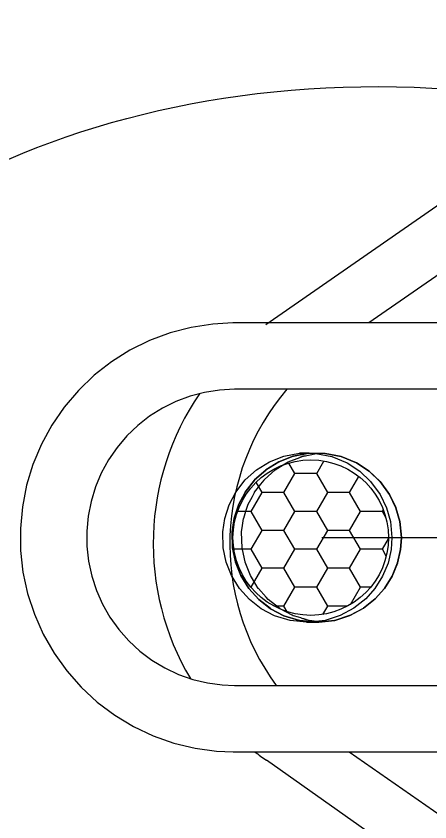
# Model space of a CAD drawing. Extents: x 1312564.2 to 1312581.5, y 1207298.4 to 1207352.6.
# Drawn here: x 1312577.3938 to 1312577.5777, y 1207331.1009 to 1207331.4592 of the extents above; entities that cross this region are included whole.
import ezdxf

# ---------------------------------------------------------------- set-up
doc = ezdxf.new("R2010")
doc.units = 0
for name, color, linetype in [('Level 15', 7, 'Continuous'), ('Level 16', 7, 'Continuous'), ('Level 22', 7, 'Continuous'), ('Level 3', 7, 'Continuous'), ('Level 6', 7, 'Continuous')]:
    doc.layers.add(name, color=color, linetype=linetype)

msp = doc.modelspace()

# ---------------------------------------------------------------- linework, layer by layer
at = {"layer": 'Level 15'}
msp.add_ellipse((1312577.5589227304, 1207331.2204035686), major_axis=(0.30711887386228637, -0.005798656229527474), ratio=0.6751915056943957, dxfattribs=at)
at = {"layer": 'Level 16'}
for p, q in [((1312577.5048410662, 1207331.3220523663), (1312577.702089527, 1207331.4591845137)), ((1312577.7125465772, 1207331.4353838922), (1312577.5505358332, 1207331.3227499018)), ((1312577.5418984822, 1207331.1321195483), (1312577.7959989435, 1207330.9545984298)), ((1312577.7813885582, 1207330.9336853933), (1312577.5050253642, 1207331.1283167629))]:
    msp.add_line(p, q, dxfattribs=at)
for centre, radius, start, end in [((1312577.5724421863, 1207331.2248160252), 0.11771633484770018, 145.62200164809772, 210.73675899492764), ((1312577.5947114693, 1207331.2244455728), 0.10593145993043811, 139.48529327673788, 216.38484972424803), ((1312577.5724421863, 1207331.2248160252), 0.11771633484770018, 231.94986924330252, 235.06087777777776)]:
    msp.add_arc(centre, radius, start, end, dxfattribs=at)
at = {"layer": 'Level 22'}
for p, q in [((1312577.4909013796, 1207331.293264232), (1312577.4842027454, 1207331.292901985)), ((1312577.5824694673, 1207331.293260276), (1312577.4909013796, 1207331.293264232))]:
    msp.add_line(p, q, dxfattribs=at)
for points in [[(1312577.5824707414, 1207331.3227485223), (1312577.4901052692, 1207331.3227525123), (1312577.4811531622, 1207331.322268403), (1312577.4715948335, 1207331.3207951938), (1312577.4621924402, 1207331.318345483), (1312577.4530881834, 1207331.314951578), (1312577.4443766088, 1207331.310648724), (1312577.4361481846, 1207331.305481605), (1312577.428488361, 1207331.2995038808), (1312577.421476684, 1207331.2927776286), (1312577.4151859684, 1207331.2853726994), (1312577.4096815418, 1207331.2773659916), (1312577.405020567, 1207331.2688406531), (1312577.4012514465, 1207331.2598852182), (1312577.3984133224, 1207331.2505926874), (1312577.396535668, 1207331.241059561), (1312577.395637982, 1207331.2313848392), (1312577.3957295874, 1207331.2216689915), (1312577.3968095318, 1207331.212012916), (1312577.3988666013, 1207331.202516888), (1312577.4018794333, 1207331.193279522), (1312577.4058167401, 1207331.1843967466), (1312577.4106376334, 1207331.1759608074), (1312577.416292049, 1207331.1680593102), (1312577.4227212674, 1207331.1607743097), (1312577.4298585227, 1207331.1541814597), (1312577.4376296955, 1207331.1483492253), (1312577.4459540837, 1207331.1433381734), (1312577.4547452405, 1207331.1392003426), (1312577.4639118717, 1207331.1359787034), (1312577.4733587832, 1207331.1337067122), (1312577.4828497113, 1207331.1324265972), (1312577.4902886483, 1207331.1321173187), (1312577.6010532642, 1207331.1321221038)], [(1312577.4842027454, 1207331.292901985), (1312577.4775736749, 1207331.2918802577), (1312577.4710830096, 1207331.290189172), (1312577.464798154, 1207331.2878462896), (1312577.4587843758, 1207331.2848759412), (1312577.4531041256, 1207331.281308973), (1312577.4478163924, 1207331.2771824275), (1312577.4429760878, 1207331.2725391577), (1312577.4386334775, 1207331.267427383), (1312577.434833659, 1207331.2619001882), (1312577.4316160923, 1207331.256014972), (1312577.4290141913, 1207331.2498328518), (1312577.427054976, 1207331.2434180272), (1312577.4257587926, 1207331.2368371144), (1312577.4251391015, 1207331.2301584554), (1312577.4252023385, 1207331.2234514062), (1312577.4259478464, 1207331.216785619), (1312577.4273678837, 1207331.210230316), (1312577.4294477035, 1207331.2038535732), (1312577.432165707, 1207331.1977216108), (1312577.4354936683, 1207331.191898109), (1312577.4393970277, 1207331.1864435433), (1312577.4438352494, 1207331.1814145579), (1312577.4487622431, 1207331.1768633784), (1312577.454126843, 1207331.1728372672), (1312577.4598733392, 1207331.1693780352), (1312577.465942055, 1207331.1665216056), (1312577.4722699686, 1207331.1642976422), (1312577.4787913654, 1207331.1627292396), (1312577.4854385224, 1207331.1618326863), (1312577.4909007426, 1207331.1616055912), (1312577.6010519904, 1207331.1616103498)]]:
    msp.add_lwpolyline(points, dxfattribs=at)
at = {"layer": 'Level 3'}
for p, q in [((1312577.5240103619, 1207331.264818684), (1312577.5198051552, 1207331.2648161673)), ((1312577.5198051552, 1207331.2648161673), (1312577.5198094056, 1207331.2648161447)), ((1312577.5274685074, 1207331.2647784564), (1312577.5240124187, 1207331.26481866)), ((1312577.5240146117, 1207331.2648186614), (1312577.53110457, 1207331.264780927)), ((1312577.527451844, 1207331.2646788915), (1312577.5274719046, 1207331.2647784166)), ((1312577.5274719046, 1207331.2647784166), (1312577.5274685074, 1207331.2647784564)), ((1312577.53110457, 1207331.264780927), (1312577.5311613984, 1207331.2647806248)), ((1312577.5311613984, 1207331.2647806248), (1312577.5382659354, 1207331.2633584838)), ((1312577.5311613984, 1207331.2647806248), (1312577.5382659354, 1207331.2633584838)), ((1312577.5382659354, 1207331.2633584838), (1312577.5383228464, 1207331.263347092)), ((1312577.5382659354, 1207331.2633584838), (1312577.5383228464, 1207331.263347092)), ((1312577.5383228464, 1207331.263347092), (1312577.5451059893, 1207331.2605338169)), ((1312577.5383228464, 1207331.263347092), (1312577.5451059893, 1207331.2605338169)), ((1312577.5625852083, 1207331.2406766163), (1312577.5626075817, 1207331.2406300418)), ((1312577.5625852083, 1207331.2406766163), (1312577.5626075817, 1207331.2406300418)), ((1312577.5626075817, 1207331.2406300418), (1312577.5643438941, 1207331.2344993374)), ((1312577.5626075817, 1207331.2406300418), (1312577.5643438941, 1207331.2344993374)), ((1312577.5643438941, 1207331.2344993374), (1312577.5643578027, 1207331.2344502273)), ((1312577.5643438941, 1207331.2344993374), (1312577.5643578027, 1207331.2344502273)), ((1312577.5643578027, 1207331.2344502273), (1312577.5650342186, 1207331.2273737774)), ((1312577.5643578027, 1207331.2344502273), (1312577.5650342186, 1207331.2273737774)), ((1312577.5296216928, 1207331.2273184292), (1312577.8656900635, 1207331.2275195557)), ((1312577.5226946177, 1207331.1908479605), (1312577.5225726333, 1207331.190885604)), ((1312577.5228556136, 1207331.189662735), (1312577.5270608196, 1207331.1896652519)), ((1312577.5228587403, 1207331.1896627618), (1312577.5228556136, 1207331.189662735)), ((1312577.527060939, 1207331.1896652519), (1312577.5270608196, 1207331.1896652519))]:
    msp.add_line(p, q, dxfattribs=at)
for points in [[(1312577.5228556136, 1207331.189662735), (1312577.515643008, 1207331.1904236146), (1312577.5086198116, 1207331.1925909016), (1312577.5027033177, 1207331.1957167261), (1312577.497465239, 1207331.1998108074), (1312577.4930585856, 1207331.2047226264), (1312577.4895226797, 1207331.2104364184), (1312577.4871290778, 1207331.2164512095), (1312577.485810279, 1207331.2227121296), (1312577.4856143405, 1207331.2298639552), (1312577.4865190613, 1207331.2358968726), (1312577.4884412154, 1207331.2418370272), (1312577.4913795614, 1207331.2474745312), (1312577.4956132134, 1207331.2529616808), (1312577.5005640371, 1207331.2574182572), (1312577.5063486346, 1207331.2609959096), (1312577.5128238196, 1207331.2635152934), (1312577.5198051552, 1207331.2648161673)], [(1312577.5240103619, 1207331.264818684), (1312577.5170290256, 1207331.26351781), (1312577.5105538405, 1207331.260998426), (1312577.504769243, 1207331.2574207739), (1312577.4998184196, 1207331.2529641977), (1312577.4955847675, 1207331.2474770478), (1312577.4926464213, 1207331.241839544), (1312577.490724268, 1207331.2358993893), (1312577.4898195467, 1207331.2298664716), (1312577.4900154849, 1207331.2227146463), (1312577.491334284, 1207331.216453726), (1312577.4937278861, 1207331.210438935), (1312577.4972637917, 1207331.204725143), (1312577.5016704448, 1207331.199813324), (1312577.5069085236, 1207331.1957192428), (1312577.5128250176, 1207331.192593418), (1312577.519848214, 1207331.1904261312), (1312577.5270608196, 1207331.1896652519)], [(1312577.5105538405, 1207331.260998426), (1312577.5169775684, 1207331.2634977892), (1312577.5105538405, 1207331.260998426)], [(1312577.5132888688, 1207331.260091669), (1312577.5147130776, 1207331.2609725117), (1312577.5147590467, 1207331.261000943), (1312577.5198791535, 1207331.2629930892), (1312577.5199100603, 1207331.2630051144), (1312577.5200738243, 1207331.2630688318), (1312577.5202281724, 1207331.2631288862), (1312577.520375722, 1207331.2631862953), (1312577.5205192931, 1207331.2632421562), (1312577.5206534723, 1207331.2632943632), (1312577.5207962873, 1207331.26334993), (1312577.5209411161, 1207331.2634062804), (1312577.5210904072, 1207331.263464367), (1312577.5211827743, 1207331.2635003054), (1312577.5212262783, 1207331.2635172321), (1312577.5212342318, 1207331.263520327), (1312577.5214687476, 1207331.2635640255), (1312577.5217265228, 1207331.2636120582), (1312577.5220414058, 1207331.2636707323), (1312577.5224845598, 1207331.2637533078), (1312577.5230306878, 1207331.263855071), (1312577.523810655, 1207331.2640004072), (1312577.5273461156, 1207331.2646591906), (1312577.527451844, 1207331.2646788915)], [(1312577.5169775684, 1207331.2634977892), (1312577.5170290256, 1207331.26351781), (1312577.5169775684, 1207331.2634977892)], [(1312577.5170290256, 1207331.26351781), (1312577.523954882, 1207331.2648083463), (1312577.5170290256, 1207331.26351781)], [(1312577.5198094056, 1207331.2648161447), (1312577.5269561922, 1207331.264778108), (1312577.53411764, 1207331.2633445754), (1312577.5409551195, 1207331.2605087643), (1312577.546532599, 1207331.2568523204), (1312577.551346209, 1207331.25230454), (1312577.5555869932, 1207331.2464882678), (1312577.5584023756, 1207331.2406275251), (1312577.5601525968, 1207331.2344477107), (1312577.5608344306, 1207331.2273145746), (1312577.5604647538, 1207331.2220512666), (1312577.5591061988, 1207331.2160380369), (1312577.556721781, 1207331.2102033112), (1312577.5533037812, 1207331.2047226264), (1312577.5491780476, 1207331.2000761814), (1312577.5439321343, 1207331.1958953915), (1312577.537896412, 1207331.1926558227), (1312577.5312271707, 1207331.1905310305), (1312577.5241577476, 1207331.1896739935), (1312577.5228587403, 1207331.1896627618)], [(1312577.523954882, 1207331.2648083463), (1312577.5240103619, 1207331.264818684), (1312577.523954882, 1207331.2648083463)], [(1312577.5240124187, 1207331.26481866), (1312577.5240103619, 1207331.264818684), (1312577.5240146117, 1207331.2648186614)], [(1312577.5270610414, 1207331.1896652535), (1312577.5283629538, 1207331.1896765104), (1312577.535432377, 1207331.1905335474), (1312577.5421016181, 1207331.1926583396), (1312577.5481373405, 1207331.1958979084), (1312577.5533832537, 1207331.2000786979), (1312577.5575089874, 1207331.204725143), (1312577.560926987, 1207331.2102058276), (1312577.5633114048, 1207331.2160405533), (1312577.5646699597, 1207331.222053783), (1312577.565039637, 1207331.2273170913), (1312577.5643578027, 1207331.2344502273), (1312577.5626075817, 1207331.2406300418), (1312577.5597921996, 1207331.2464907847), (1312577.555551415, 1207331.2523070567), (1312577.550737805, 1207331.2568548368), (1312577.5451603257, 1207331.2605112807), (1312577.5383228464, 1207331.263347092), (1312577.5311613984, 1207331.2647806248), (1312577.5240104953, 1207331.2648186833)], [(1312577.504769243, 1207331.2574207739), (1312577.5105078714, 1207331.260969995), (1312577.504769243, 1207331.2574207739)], [(1312577.5074855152, 1207331.2560829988), (1312577.5089351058, 1207331.2573878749), (1312577.5089744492, 1207331.2574232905), (1312577.5132888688, 1207331.260091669)], [(1312577.5105078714, 1207331.260969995), (1312577.5105538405, 1207331.260998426), (1312577.5105078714, 1207331.260969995)], [(1312577.5451059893, 1207331.2605338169), (1312577.5451603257, 1207331.2605112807), (1312577.5506934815, 1207331.2568838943)], [(1312577.5451059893, 1207331.2605338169), (1312577.5451603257, 1207331.2605112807), (1312577.5506934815, 1207331.2568838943)], [(1312577.5225726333, 1207331.190885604), (1312577.5224398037, 1207331.1909265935), (1312577.522292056, 1207331.190972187), (1312577.522112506, 1207331.1910275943), (1312577.5219151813, 1207331.191088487), (1312577.521677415, 1207331.191161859), (1312577.5213825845, 1207331.1912528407), (1312577.5209096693, 1207331.1913987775), (1312577.5202820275, 1207331.1915924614), (1312577.5192464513, 1207331.1919120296), (1312577.517086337, 1207331.192578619), (1312577.5170302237, 1207331.1925959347), (1312577.5169832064, 1207331.1926207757), (1312577.5165480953, 1207331.1928506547), (1312577.5111137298, 1207331.1957217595), (1312577.5110721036, 1207331.1957542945), (1312577.505875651, 1207331.199815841), (1312577.5058406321, 1207331.1998548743), (1312577.5050024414, 1207331.2007891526), (1312577.501468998, 1207331.20472766), (1312577.5014408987, 1207331.2047730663), (1312577.5003476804, 1207331.2065396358), (1312577.497933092, 1207331.2104414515), (1312577.4979140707, 1207331.2104892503), (1312577.4970350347, 1207331.2126981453), (1312577.4955394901, 1207331.2164562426), (1312577.49552901, 1207331.2165059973), (1312577.4948051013, 1207331.2199427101), (1312577.494220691, 1207331.2227171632), (1312577.4942191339, 1207331.2227739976), (1312577.4941247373, 1207331.2262195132), (1312577.4940247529, 1207331.2298689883), (1312577.4944527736, 1207331.2327231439), (1312577.4949222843, 1207331.2358539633), (1312577.4949294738, 1207331.2359019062), (1312577.4959549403, 1207331.2390709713), (1312577.4968363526, 1207331.241794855), (1312577.4968516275, 1207331.2418420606), (1312577.4987945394, 1207331.2455697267), (1312577.4997666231, 1207331.2474347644), (1312577.4997899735, 1207331.2474795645), (1312577.5026249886, 1207331.2511539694), (1312577.5039899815, 1207331.2529231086), (1312577.5040236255, 1207331.2529667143), (1312577.5074855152, 1207331.2560829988)], [(1312577.4998184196, 1207331.2529641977), (1312577.5047298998, 1207331.257385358), (1312577.4998184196, 1207331.2529641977)], [(1312577.5047298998, 1207331.257385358), (1312577.504769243, 1207331.2574207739), (1312577.5047298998, 1207331.257385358)], [(1312577.5506934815, 1207331.2568838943), (1312577.550737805, 1207331.2568548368), (1312577.5555131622, 1207331.2523431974)], [(1312577.5506934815, 1207331.2568838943), (1312577.550737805, 1207331.2568548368), (1312577.5555131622, 1207331.2523431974)], [(1312577.4997847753, 1207331.2529205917), (1312577.4998184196, 1207331.2529641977), (1312577.4997847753, 1207331.2529205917), (1312577.4955847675, 1207331.2474770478), (1312577.4955614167, 1207331.2474322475), (1312577.4955847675, 1207331.2474770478), (1312577.4997847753, 1207331.2529205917)], [(1312577.5555131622, 1207331.2523431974), (1312577.555551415, 1207331.2523070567), (1312577.5597584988, 1207331.2465370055)], [(1312577.5555131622, 1207331.2523431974), (1312577.555551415, 1207331.2523070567), (1312577.5597584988, 1207331.2465370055)], [(1312577.4926464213, 1207331.241839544), (1312577.4955614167, 1207331.2474322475), (1312577.4926464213, 1207331.241839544)], [(1312577.5597584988, 1207331.2465370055), (1312577.5597921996, 1207331.2464907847), (1312577.5625852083, 1207331.2406766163)], [(1312577.5597584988, 1207331.2465370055), (1312577.5597921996, 1207331.2464907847), (1312577.5625852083, 1207331.2406766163)], [(1312577.4926311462, 1207331.2417923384), (1312577.4926464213, 1207331.241839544), (1312577.4926311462, 1207331.2417923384), (1312577.490724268, 1207331.2358993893), (1312577.490717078, 1207331.2358514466), (1312577.490724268, 1207331.2358993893), (1312577.4926311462, 1207331.2417923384)], [(1312577.4898195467, 1207331.2298664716), (1312577.490717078, 1207331.2358514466), (1312577.4898195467, 1207331.2298664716), (1312577.490013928, 1207331.222771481), (1312577.4898195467, 1207331.2298664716)], [(1312577.5650342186, 1207331.2273737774), (1312577.565039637, 1207331.2273170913), (1312577.5650366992, 1207331.2272752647), (1312577.5646699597, 1207331.222053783), (1312577.5646591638, 1207331.222005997), (1312577.5633114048, 1207331.2160405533), (1312577.5632924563, 1207331.2159941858), (1312577.560926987, 1207331.2102058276), (1312577.5608998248, 1207331.2101622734), (1312577.5575089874, 1207331.204725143), (1312577.557476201, 1207331.2046882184), (1312577.5533832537, 1207331.2000786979), (1312577.5533415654, 1207331.2000454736), (1312577.5481373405, 1207331.1958979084), (1312577.5480893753, 1207331.1958721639), (1312577.5421016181, 1207331.1926583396), (1312577.5420486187, 1207331.192641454), (1312577.535432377, 1207331.1905335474), (1312577.5353761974, 1207331.1905267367), (1312577.5283629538, 1207331.1896765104), (1312577.5283526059, 1207331.1896764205), (1312577.5270639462, 1207331.1896652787)], [(1312577.5650342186, 1207331.2273737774), (1312577.565039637, 1207331.2273170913), (1312577.5650366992, 1207331.2272752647), (1312577.5646699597, 1207331.222053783), (1312577.5646591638, 1207331.222005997), (1312577.5633114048, 1207331.2160405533), (1312577.5632924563, 1207331.2159941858), (1312577.560926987, 1207331.2102058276), (1312577.5608998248, 1207331.2101622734), (1312577.5575089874, 1207331.204725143), (1312577.557476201, 1207331.2046882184), (1312577.5533832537, 1207331.2000786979), (1312577.5533415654, 1207331.2000454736), (1312577.5481373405, 1207331.1958979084), (1312577.5480893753, 1207331.1958721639), (1312577.5421016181, 1207331.1926583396), (1312577.5420486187, 1207331.192641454), (1312577.535432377, 1207331.1905335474), (1312577.5353761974, 1207331.1905267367), (1312577.5283629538, 1207331.1896765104)], [(1312577.4900154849, 1207331.2227146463), (1312577.490013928, 1207331.222771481), (1312577.4900154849, 1207331.2227146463), (1312577.4913238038, 1207331.2165034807), (1312577.4900154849, 1207331.2227146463)], [(1312577.491334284, 1207331.216453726), (1312577.4913238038, 1207331.2165034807), (1312577.491334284, 1207331.216453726), (1312577.4937088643, 1207331.2104867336), (1312577.491334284, 1207331.216453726)], [(1312577.4937278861, 1207331.210438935), (1312577.4937088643, 1207331.2104867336), (1312577.4937278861, 1207331.210438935), (1312577.4972356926, 1207331.2047705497), (1312577.4937278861, 1207331.210438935)], [(1312577.4972637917, 1207331.204725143), (1312577.4972356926, 1207331.2047705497), (1312577.4972637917, 1207331.204725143), (1312577.501635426, 1207331.1998523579), (1312577.4972637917, 1207331.204725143)], [(1312577.5016704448, 1207331.199813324), (1312577.501635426, 1207331.1998523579), (1312577.5016704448, 1207331.199813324), (1312577.5068668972, 1207331.1957517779), (1312577.5016704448, 1207331.199813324)], [(1312577.5069085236, 1207331.1957192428), (1312577.5068668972, 1207331.1957517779), (1312577.5069085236, 1207331.1957192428), (1312577.512778, 1207331.1926182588), (1312577.5069085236, 1207331.1957192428)], [(1312577.5128250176, 1207331.192593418), (1312577.512778, 1207331.1926182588), (1312577.5128250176, 1207331.192593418), (1312577.5197924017, 1207331.1904433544), (1312577.519848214, 1207331.1904261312), (1312577.5197924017, 1207331.1904433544), (1312577.5128250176, 1207331.192593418)], [(1312577.527003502, 1207331.1896712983), (1312577.519848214, 1207331.1904261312), (1312577.527003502, 1207331.1896712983)], [(1312577.5270622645, 1207331.1896652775), (1312577.5276585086, 1207331.1896760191), (1312577.5276624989, 1207331.189676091), (1312577.5274377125, 1207331.190071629), (1312577.5241144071, 1207331.190422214), (1312577.5240534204, 1207331.1904286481), (1312577.523997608, 1207331.190445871), (1312577.5228089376, 1207331.1908126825), (1312577.5226946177, 1207331.1908479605)], [(1312577.5270639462, 1207331.1896652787), (1312577.5270608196, 1207331.1896652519), (1312577.527003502, 1207331.1896712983), (1312577.5270608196, 1207331.1896652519), (1312577.5270622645, 1207331.1896652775)]]:
    msp.add_lwpolyline(points, dxfattribs=at)
at = {"layer": 'Level 6'}
for p, q in [((1312577.517702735, 1207331.255802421), (1312577.5150015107, 1207331.2604810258)), ((1312577.5274242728, 1207331.2558021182), (1312577.530642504, 1207331.2613762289)), ((1312577.5128423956, 1207331.2473833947), (1312577.5177030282, 1207331.2558021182)), ((1312577.5274239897, 1207331.2558021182), (1312577.517702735, 1207331.2558021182)), ((1312577.5322846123, 1207331.2473833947), (1312577.5274239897, 1207331.255802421)), ((1312577.503120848, 1207331.2473833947), (1312577.5004890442, 1207331.251941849)), ((1312577.5420061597, 1207331.2473833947), (1312577.5461092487, 1207331.2544901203)), ((1312577.4982605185, 1207331.238964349), (1312577.5031211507, 1207331.2473833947)), ((1312577.5128421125, 1207331.247383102), (1312577.503120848, 1207331.247383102)), ((1312577.517702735, 1207331.2389646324), (1312577.5128421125, 1207331.2473833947)), ((1312577.5274242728, 1207331.238964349), (1312577.532284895, 1207331.2473833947)), ((1312577.5420058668, 1207331.247383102), (1312577.5322846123, 1207331.247383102)), ((1312577.5468664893, 1207331.2389646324), (1312577.5420058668, 1207331.2473833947)), ((1312577.4982602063, 1207331.238964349), (1312577.492202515, 1207331.238964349)), ((1312577.503120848, 1207331.2305455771), (1312577.4982602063, 1207331.2389646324)), ((1312577.5128423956, 1207331.2305455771), (1312577.5177030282, 1207331.238964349)), ((1312577.5274239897, 1207331.238964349), (1312577.517702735, 1207331.238964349)), ((1312577.5322846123, 1207331.2305455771), (1312577.5274239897, 1207331.2389646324)), ((1312577.5420061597, 1207331.2305455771), (1312577.5468667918, 1207331.238964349)), ((1312577.5565877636, 1207331.238964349), (1312577.5468664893, 1207331.238964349)), ((1312577.5581203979, 1207331.2363100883), (1312577.5565877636, 1207331.2389646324)), ((1312577.5565880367, 1207331.238964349), (1312577.557015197, 1207331.2397040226)), ((1312577.4982605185, 1207331.222126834), (1312577.5031211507, 1207331.2305455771)), ((1312577.5128421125, 1207331.2305455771), (1312577.503120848, 1207331.2305455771)), ((1312577.517702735, 1207331.222126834), (1312577.5128421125, 1207331.2305455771)), ((1312577.5274242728, 1207331.222126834), (1312577.532284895, 1207331.2305455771)), ((1312577.5420058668, 1207331.2305455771), (1312577.5322846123, 1207331.2305455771)), ((1312577.5468664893, 1207331.222126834), (1312577.5420058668, 1207331.2305455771)), ((1312577.5565880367, 1207331.222126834), (1312577.5593071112, 1207331.2268362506)), ((1312577.4982602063, 1207331.2221265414), (1312577.4905736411, 1207331.2221265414)), ((1312577.503120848, 1207331.2137081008), (1312577.4982602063, 1207331.222126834)), ((1312577.5128423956, 1207331.2137078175), (1312577.5177030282, 1207331.222126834)), ((1312577.5274239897, 1207331.2221265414), (1312577.517702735, 1207331.2221265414)), ((1312577.5322846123, 1207331.2137081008), (1312577.5274239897, 1207331.222126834)), ((1312577.5420061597, 1207331.2137078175), (1312577.5468667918, 1207331.222126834)), ((1312577.5565877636, 1207331.2221265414), (1312577.5468664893, 1207331.2221265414)), ((1312577.5583240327, 1207331.2191197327), (1312577.5565877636, 1207331.222126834)), ((1312577.4982605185, 1207331.2052890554), (1312577.5031211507, 1207331.2137078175)), ((1312577.5128421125, 1207331.2137078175), (1312577.503120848, 1207331.2137078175)), ((1312577.517702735, 1207331.2052890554), (1312577.5128421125, 1207331.2137081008)), ((1312577.5274242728, 1207331.2052890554), (1312577.532284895, 1207331.2137078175)), ((1312577.5420058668, 1207331.2137078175), (1312577.5322846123, 1207331.2137078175)), ((1312577.5468664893, 1207331.2052890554), (1312577.5420058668, 1207331.2137081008)), ((1312577.5128423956, 1207331.1968703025), (1312577.5177030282, 1207331.2052890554)), ((1312577.5274239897, 1207331.2052887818), (1312577.517702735, 1207331.2052887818)), ((1312577.5322846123, 1207331.1968703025), (1312577.5274239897, 1207331.2052890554)), ((1312577.542443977, 1207331.1976287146), (1312577.5468667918, 1207331.2052890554)), ((1312577.551380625, 1207331.2052887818), (1312577.5468664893, 1207331.2052887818)), ((1312577.5128421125, 1207331.1968699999), (1312577.508387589, 1207331.1968699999)), ((1312577.5142822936, 1207331.1943758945), (1312577.5128421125, 1207331.1968703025)), ((1312577.530154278, 1207331.1931796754), (1312577.532284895, 1207331.1968703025)), ((1312577.5411043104, 1207331.1968699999), (1312577.5322846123, 1207331.1968699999))]:
    msp.add_line(p, q, dxfattribs=at)
msp.add_circle((1312577.5247459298, 1207331.2273184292), 0.034564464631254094, dxfattribs=at)

doc.saveas('drawing.dxf')
